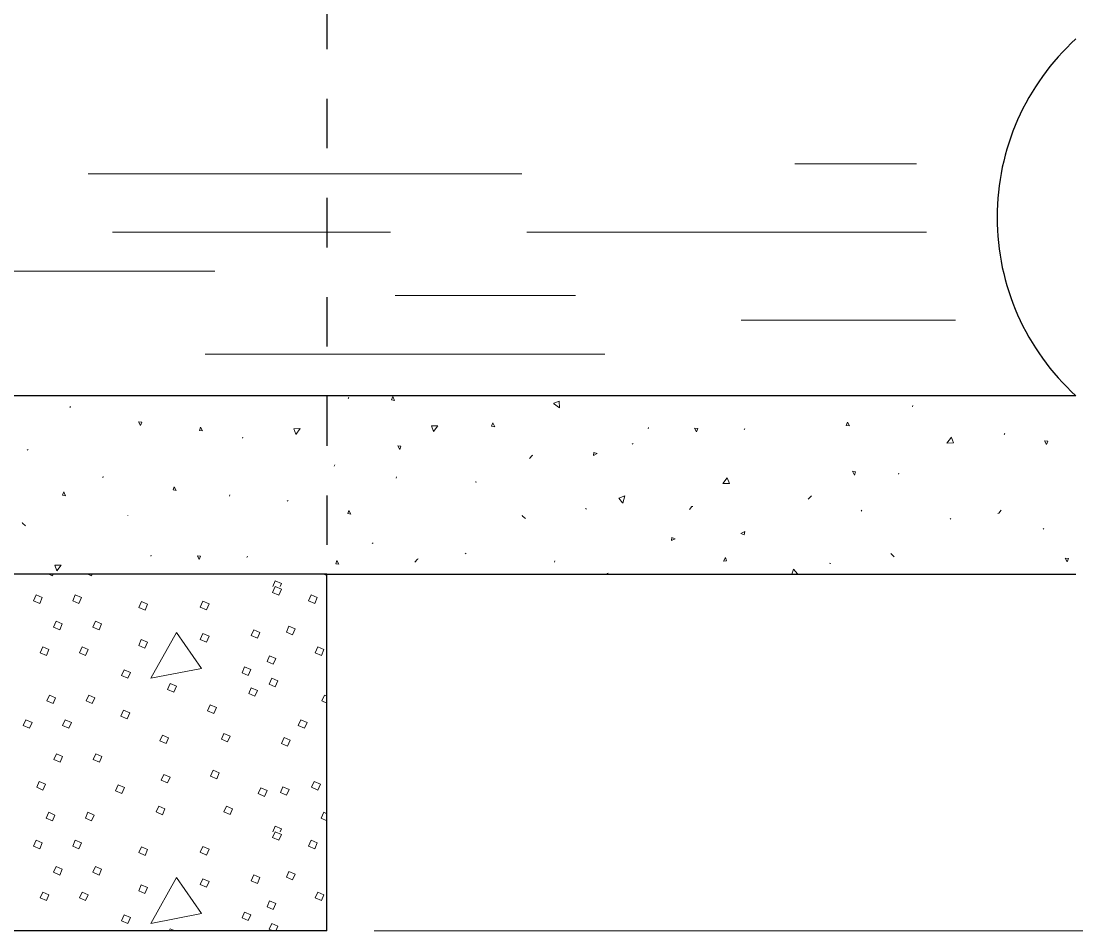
# Model space of a CAD drawing. Extents: x 1083.1 to 1117.1, y 697.4 to 741.4.
# Drawn here: x 1112.027 to 1114.154, y 728.671 to 730.506 of the extents above; entities that cross this region are included whole.
import ezdxf

# ---------------------------------------------------------------- set-up
doc = ezdxf.new("R2010")
doc.units = 0
doc.header["$LTSCALE"] = 0.062
doc.linetypes.add('SHORT_DASHED', pattern=[2.7, 1.5, -1.2])
doc.layers.add('1', color=7, linetype='Continuous', lineweight=13)

msp = doc.modelspace()

# ---------------------------------------------------------------- linework, layer by layer
at = {"layer": '1', "linetype": 'SHORT_DASHED', "lineweight": 25}
msp.add_line((1112.64358, 731.5495), (1112.64358, 729.39075), dxfattribs=at)
at = {"layer": '1'}
for p, q in [((1113.58692, 730.218), (1113.8325, 730.218)), ((1112.16242, 730.19833), (1113.03675, 730.19833)), ((1112.21158, 730.08025), (1112.77158, 730.08025)), ((1113.04658, 730.08025), (1113.85217, 730.08025)), ((1111.30775, 730.0015), (1112.41783, 730.0015)), ((1112.78142, 729.95233), (1113.14483, 729.95233)), ((1113.47892, 729.90317), (1113.91117, 729.90317)), ((1112.39817, 729.83425), (1113.20375, 729.83425)), ((1112.68775, 729.74692), (1112.68675, 729.74467)), ((1112.1265, 729.72858), (1112.12508, 729.72675)), ((1113.82392, 729.72842), (1113.82483, 729.73083)), ((1113.29125, 729.68408), (1113.29208, 729.6865)), ((1113.48492, 729.682), (1113.48583, 729.68442)), ((1114.00925, 729.67208), (1114.01025, 729.6745)), ((1112.47408, 729.66708), (1112.47317, 729.66475)), ((1113.26108, 729.65442), (1113.25917, 729.653)), ((1112.03917, 729.641), (1112.0415, 729.64183)), ((1112.65942, 729.61083), (1112.65858, 729.60842)), ((1112.19175, 729.58517), (1112.19275, 729.5875)), ((1113.79567, 729.59225), (1113.79658, 729.59458)), ((1112.78417, 729.58683), (1112.78317, 729.58442)), ((1112.94492, 729.57625), (1112.9425, 729.57708)), ((1112.44808, 729.55033), (1112.44708, 729.54792)), ((1112.56367, 729.53767), (1112.56567, 729.53908)), ((1112.24242, 729.50875), (1112.2425, 729.50858)), ((1113.16475, 729.52275), (1113.167, 729.52183)), ((1113.72092, 729.5175), (1113.72175, 729.51992)), ((1113.90158, 729.50308), (1113.89992, 729.50175)), ((1114.089, 729.4825), (1114.08725, 729.48117)), ((1112.735, 729.45225), (1112.73675, 729.45367)), ((1112.28883, 729.42667), (1112.28967, 729.42908)), ((1112.48242, 729.42458), (1112.48325, 729.42692)), ((1112.9225, 729.43158), (1112.92425, 729.43308)), ((1113.10325, 729.41733), (1113.10225, 729.41492)), ((1113.58417, 729.40067), (1113.58117, 729.39075)), ((1113.65942, 729.41208), (1113.657, 729.41292)), ((1112.53442, 729.36567), (1112.53942, 729.37708)), ((1112.64358, 729.38792), (1112.63708, 729.39075)), ((1112.63858, 729.14675), (1112.64358, 729.14458)), ((1112.63717, 728.91033), (1112.64358, 728.9075)), ((1112.53442, 728.87125), (1112.53942, 728.88267)), ((1112.32575, 728.67117), (1112.32767, 728.67558)), ((1112.32767, 728.67558), (1112.338, 728.67117)), ((1112.73908, 728.67117), (1114.65142, 728.67117))]:
    msp.add_line(p, q, dxfattribs=at)
at = {"layer": '1', "lineweight": 25}
for p, q in [((1114.15358, 729.7505), (1109.69433, 729.7505)), ((1112.64358, 729.39075), (1114.15358, 729.39075)), ((1112.64358, 728.67117), (1111.20425, 728.67117))]:
    msp.add_line(p, q, dxfattribs=at)
at = {"layer": '1'}
for points in [[(1112.77625, 729.74875), (1112.774, 729.742), (1112.78017, 729.74117)], [(1112.26792, 729.69033), (1112.27033, 729.697), (1112.264, 729.698)], [(1112.97808, 729.69558), (1112.97575, 729.68883), (1112.98208, 729.68792)], [(1113.69283, 729.69725), (1113.69042, 729.69058), (1113.69683, 729.68975)], [(1112.38892, 729.68717), (1112.38667, 729.6805), (1112.39292, 729.6795)], [(1113.38892, 729.6775), (1113.39133, 729.68417), (1113.385, 729.685)], [(1114.09442, 729.65208), (1114.09667, 729.65875), (1114.0905, 729.65975)], [(1112.7905, 729.64183), (1112.79292, 729.64858), (1112.78658, 729.6495)], [(1113.18842, 729.63367), (1113.18167, 729.63608), (1113.18083, 729.62975)], [(1113.70717, 729.5905), (1113.70942, 729.59717), (1113.70317, 729.59808)], [(1112.33592, 729.567), (1112.3335, 729.56042), (1112.33992, 729.5595)], [(1112.113, 729.5565), (1112.11058, 729.54975), (1112.11683, 729.54883)], [(1112.688, 729.51933), (1112.68567, 729.51267), (1112.69192, 729.51175)], [(1113.34575, 729.46217), (1113.339, 729.46458), (1113.33808, 729.45825)], [(1113.47825, 729.47267), (1113.485, 729.47025), (1113.48592, 729.4765)], [(1112.38642, 729.42), (1112.38883, 729.42667), (1112.3825, 729.42767)], [(1112.66375, 729.41833), (1112.66133, 729.41158), (1112.66767, 729.41075)], [(1113.44725, 729.42458), (1113.4495, 729.41783), (1113.44325, 729.417)], [(1114.13608, 729.41542), (1114.13833, 729.42217), (1114.13208, 729.42308)], [(1112.53942, 729.36567), (1112.55192, 729.36025), (1112.54675, 729.3485), (1112.53425, 729.35392)], [(1112.05733, 729.34875), (1112.06983, 729.34333), (1112.06467, 729.3315), (1112.05217, 729.33692)], [(1112.1365, 729.34875), (1112.149, 729.34333), (1112.14383, 729.3315), (1112.13133, 729.33692)], [(1112.26967, 729.33533), (1112.28217, 729.32992), (1112.277, 729.31808), (1112.2645, 729.3235)], [(1112.39358, 729.336), (1112.40608, 729.33058), (1112.40092, 729.31875), (1112.38842, 729.32417)], [(1112.61167, 729.34875), (1112.62417, 729.34333), (1112.619, 729.3315), (1112.6065, 729.33692)], [(1112.09775, 729.29567), (1112.11025, 729.29025), (1112.10508, 729.27842), (1112.09258, 729.28383)], [(1112.17692, 729.29567), (1112.18942, 729.29025), (1112.18425, 729.27842), (1112.17175, 729.28383)], [(1112.34067, 729.27325), (1112.2885, 729.18067), (1112.39075, 729.20067)], [(1112.39358, 729.27083), (1112.40608, 729.26542), (1112.40092, 729.25358), (1112.38842, 729.259)], [(1112.49625, 729.27867), (1112.50875, 729.27325), (1112.50358, 729.26142), (1112.49108, 729.26683)], [(1112.56708, 729.28575), (1112.57958, 729.28033), (1112.57442, 729.2685), (1112.56192, 729.27392)], [(1112.26942, 729.25858), (1112.28192, 729.25317), (1112.27675, 729.24133), (1112.26425, 729.24675)], [(1112.07083, 729.24392), (1112.08333, 729.2385), (1112.07817, 729.22667), (1112.06567, 729.23208)], [(1112.15, 729.24392), (1112.1625, 729.2385), (1112.15733, 729.22667), (1112.14483, 729.23208)], [(1112.52808, 729.22625), (1112.54058, 729.22083), (1112.53542, 729.20908), (1112.52292, 729.21442)], [(1112.62517, 729.24392), (1112.63767, 729.2385), (1112.6325, 729.22667), (1112.62, 729.23208)], [(1112.235, 729.198), (1112.2475, 729.19258), (1112.24233, 729.18075), (1112.22983, 729.18617)], [(1112.47775, 729.20367), (1112.49025, 729.19825), (1112.48508, 729.18642), (1112.47258, 729.19183)], [(1112.32767, 729.17008), (1112.34017, 729.16467), (1112.335, 729.15283), (1112.3225, 729.15825)], [(1112.53233, 729.18075), (1112.54483, 729.17533), (1112.53967, 729.1635), (1112.52717, 729.16892)], [(1112.08425, 729.14675), (1112.09675, 729.14133), (1112.09158, 729.1295), (1112.07908, 729.13492)], [(1112.16342, 729.14675), (1112.17592, 729.14133), (1112.17075, 729.1295), (1112.15825, 729.13492)], [(1112.49125, 729.16158), (1112.50375, 729.15617), (1112.49858, 729.14433), (1112.48608, 729.14975)], [(1112.40842, 729.12692), (1112.42092, 729.1215), (1112.41575, 729.10967), (1112.40325, 729.11508)], [(1112.23358, 729.11625), (1112.24608, 729.11083), (1112.24092, 729.099), (1112.22842, 729.10442)], [(1112.03683, 729.09717), (1112.04933, 729.09175), (1112.04417, 729.07992), (1112.03167, 729.08533)], [(1112.11608, 729.09717), (1112.1285, 729.09175), (1112.12342, 729.07992), (1112.11092, 729.08533)], [(1112.59117, 729.09717), (1112.60367, 729.09175), (1112.5985, 729.07992), (1112.586, 729.08533)], [(1112.31208, 729.066), (1112.32458, 729.06067), (1112.31942, 729.04883), (1112.30692, 729.05425)], [(1112.43608, 729.0695), (1112.44858, 729.06408), (1112.44342, 729.05233), (1112.43092, 729.05775)], [(1112.55717, 729.06108), (1112.56967, 729.05567), (1112.5645, 729.04383), (1112.552, 729.04925)], [(1112.09842, 729.0285), (1112.11092, 729.02308), (1112.10575, 729.01125), (1112.09325, 729.01667)], [(1112.17758, 729.0285), (1112.19008, 729.02308), (1112.18492, 729.01125), (1112.17242, 729.01667)], [(1112.41408, 728.99525), (1112.42658, 728.98983), (1112.42142, 728.978), (1112.40892, 728.98342)], [(1112.06375, 728.97258), (1112.07625, 728.96717), (1112.07108, 728.95533), (1112.05858, 728.96075)], [(1112.315, 728.98692), (1112.3275, 728.9815), (1112.32233, 728.96967), (1112.30983, 728.97508)], [(1112.61808, 728.97258), (1112.63058, 728.96717), (1112.62542, 728.95533), (1112.61292, 728.96075)], [(1112.22292, 728.9655), (1112.23542, 728.96008), (1112.23025, 728.94825), (1112.21775, 728.95367)], [(1112.51042, 728.95983), (1112.52292, 728.95442), (1112.51775, 728.94258), (1112.50525, 728.948)], [(1112.555, 728.96192), (1112.5675, 728.9565), (1112.56233, 728.94467), (1112.54983, 728.95008)], [(1112.08283, 728.91033), (1112.09533, 728.90492), (1112.09017, 728.89308), (1112.07767, 728.8985)], [(1112.162, 728.91033), (1112.1745, 728.90492), (1112.16933, 728.89308), (1112.15683, 728.8985)], [(1112.30458, 728.92275), (1112.31708, 728.91733), (1112.31192, 728.90558), (1112.2995, 728.911)], [(1112.441, 728.923), (1112.4535, 728.91767), (1112.44833, 728.90583), (1112.43583, 728.91125)], [(1112.53942, 728.87125), (1112.55192, 728.86583), (1112.54675, 728.854), (1112.53425, 728.85942)], [(1112.05733, 728.85425), (1112.06983, 728.84883), (1112.06467, 728.837), (1112.05217, 728.84242)], [(1112.1365, 728.85425), (1112.149, 728.84883), (1112.14383, 728.837), (1112.13133, 728.84242)], [(1112.61167, 728.85425), (1112.62417, 728.84883), (1112.619, 728.837), (1112.6065, 728.84242)], [(1112.26967, 728.84083), (1112.28217, 728.83542), (1112.277, 728.82358), (1112.2645, 728.829)], [(1112.39358, 728.8415), (1112.40608, 728.83608), (1112.40092, 728.82425), (1112.38842, 728.82967)], [(1112.09775, 728.80117), (1112.11025, 728.79575), (1112.10508, 728.78392), (1112.09258, 728.78933)], [(1112.17692, 728.80117), (1112.18942, 728.79575), (1112.18425, 728.78392), (1112.17175, 728.78933)], [(1112.49625, 728.78417), (1112.50875, 728.77875), (1112.50358, 728.767), (1112.49108, 728.77242)], [(1112.56708, 728.79125), (1112.57958, 728.78583), (1112.57442, 728.77408), (1112.56192, 728.77942)], [(1112.26942, 728.76417), (1112.28192, 728.75875), (1112.27675, 728.74692), (1112.26425, 728.75233)], [(1112.34067, 728.77875), (1112.2885, 728.68617), (1112.39075, 728.70617)], [(1112.39358, 728.77642), (1112.40608, 728.771), (1112.40092, 728.75917), (1112.38842, 728.76458)], [(1112.07083, 728.7495), (1112.08333, 728.74408), (1112.07817, 728.73225), (1112.06567, 728.73767)], [(1112.15, 728.7495), (1112.1625, 728.74408), (1112.15733, 728.73225), (1112.14483, 728.73767)], [(1112.62517, 728.7495), (1112.63767, 728.74408), (1112.6325, 728.73225), (1112.62, 728.73767)], [(1112.52808, 728.73183), (1112.54058, 728.72642), (1112.53542, 728.71458), (1112.52292, 728.72)], [(1112.235, 728.7035), (1112.2475, 728.69808), (1112.24233, 728.68625), (1112.22983, 728.69167)], [(1112.47775, 728.70917), (1112.49025, 728.70375), (1112.48508, 728.69192), (1112.47258, 728.69733)]]:
    msp.add_lwpolyline(points, close=True, dxfattribs=at)
for points in [[(1113.10058, 729.73517), (1113.11233, 729.72633), (1113.11208, 729.73933), (1113.10083, 729.73525)], [(1112.58083, 729.67242), (1112.58975, 729.68417), (1112.57667, 729.68392), (1112.58075, 729.67267)], [(1112.8585, 729.67817), (1112.8675, 729.68992), (1112.85433, 729.68975), (1112.8585, 729.67842)], [(1113.9025, 729.66683), (1113.89367, 729.65508), (1113.90675, 729.65533), (1113.90267, 729.66658)], [(1113.05883, 729.6305), (1113.05717, 729.62975), (1113.05208, 729.62375)], [(1113.45058, 729.585), (1113.44167, 729.57325), (1113.45492, 729.5735), (1113.45067, 729.58475)], [(1113.23992, 729.53417), (1113.24425, 729.54833), (1113.23192, 729.54367), (1113.23967, 729.53442)], [(1113.61358, 729.54217), (1113.61525, 729.54292), (1113.62033, 729.54892)], [(1113.38117, 729.52742), (1113.37942, 729.52683), (1113.37442, 729.52083)], [(1113.03708, 729.50933), (1113.03783, 729.50767), (1113.04383, 729.50258)], [(1113.99633, 729.51333), (1113.998, 729.514), (1114.003, 729.52)], [(1112.02908, 729.49483), (1112.02983, 729.49317), (1112.03575, 729.48808)], [(1112.82767, 729.42158), (1112.826, 729.42083), (1112.821, 729.41483)], [(1113.78692, 729.4255), (1113.78617, 729.42717), (1113.78017, 729.43225)], [(1112.09917, 729.39717), (1112.108, 729.40892), (1112.095, 729.40875), (1112.09908, 729.39742)], [(1113.59092, 729.39075), (1113.59208, 729.39125), (1113.58433, 729.40042)], [(1112.09158, 729.39075), (1112.09017, 729.3875), (1112.08275, 729.39075)], [(1112.17075, 729.39075), (1112.16933, 729.3875), (1112.16192, 729.39075)], [(1112.53942, 729.37708), (1112.55192, 729.37167), (1112.54933, 729.36567)], [(1113.21042, 729.3925), (1113.20892, 729.39183), (1113.20792, 729.39075)], [(1112.64358, 729.1305), (1112.63342, 729.13492), (1112.63858, 729.14675)], [(1112.64358, 728.89342), (1112.632, 728.8985), (1112.63717, 728.91033)], [(1112.53942, 728.88267), (1112.55192, 728.87725), (1112.54933, 728.87125)], [(1112.53483, 728.67117), (1112.52717, 728.67442), (1112.53233, 728.68625)], [(1112.53233, 728.68625), (1112.54483, 728.68083), (1112.54058, 728.67117)]]:
    msp.add_lwpolyline(points, dxfattribs=at)
at = {"layer": '1', "lineweight": 25}
msp.add_lwpolyline([(1112.64358, 728.67117), (1112.64358, 729.39075), (1111.92392, 729.39075)], dxfattribs=at)
msp.add_ellipse((1114.48126, 730.11031), major_axis=(-0.48669, 0), ratio=0.999895, start_param=5.4510893, end_param=7.1152813, dxfattribs=at)

doc.saveas('drawing.dxf')
